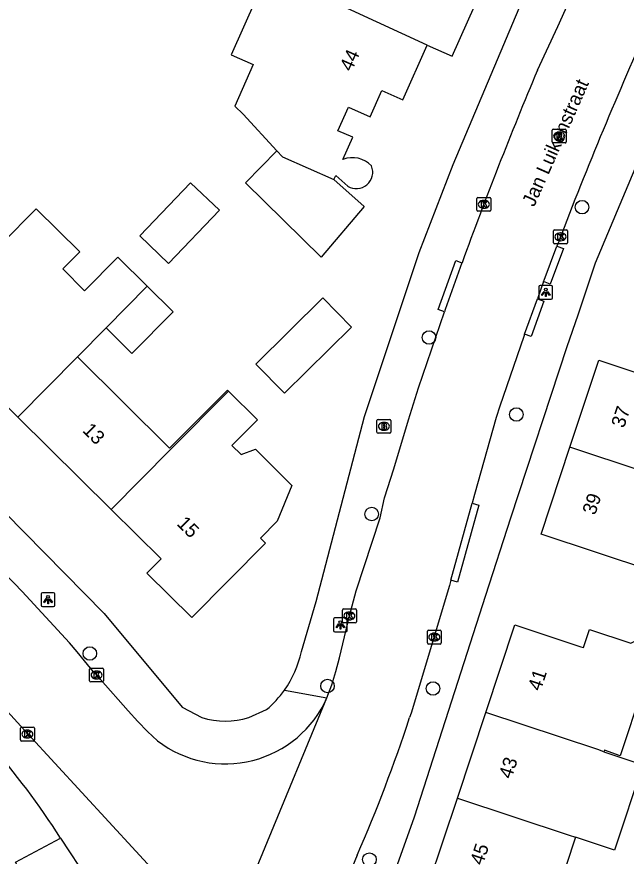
# Model space of a CAD drawing. Extents: x 160356 to 161355, y 381727 to 382845.
# Drawn here: x 160941.1 to 160985, y 382168.2 to 382228.8 of the extents above; entities that cross this region are included whole.
import ezdxf

# ---------------------------------------------------------------- set-up
doc = ezdxf.new("R2010")
doc.units = 0
for name, color, linetype in [('IMGEO_Boom', 7, 'Continuous'), ('IMGEO_Brandkraan', 7, 'Continuous'), ('IMGEO_Kolk', 7, 'Continuous'), ('IMGEO_Lichtpunt', 7, 'Continuous'), ('IMGEO_Openbare_ruimte_label', 7, 'Continuous'), ('IMGEO_Pand', 7, 'Continuous'), ('IMGEO_Pand_nummerreeks', 7, 'Continuous'), ('IMGEO_Rijbaan_lokaal_open', 7, 'Continuous'), ('IMGEO_Rioolput', 7, 'Continuous'), ('IMGEO_Voetpad_open', 7, 'Continuous')]:
    doc.layers.add(name, color=color, linetype=linetype)

msp = doc.modelspace()

# ---------------------------------------------------------------- linework, layer by layer
at = {"layer": 'IMGEO_Boom'}
for centre in [(160981.803, 382215.042), (160970.771, 382205.642), (160977.071, 382200.087), (160966.641, 382192.908), (160946.32, 382182.85), (160963.455, 382180.505), (160971.059, 382180.323), (160966.476, 382167.985)]:
    msp.add_circle(centre, 0.489, dxfattribs=at)
at = {"layer": 'IMGEO_Brandkraan'}
for p, q in [((160967.021, 382198.812), (160967.021, 382199.664)), ((160967.096, 382199.738), (160967.948, 382199.738)), ((160967.509, 382199.518), (160967.534, 382199.518)), ((160968.022, 382199.664), (160968.022, 382198.812)), ((160967.532, 382198.958), (160967.507, 382198.958)), ((160967.948, 382198.738), (160967.096, 382198.738))]:
    msp.add_line(p, q, dxfattribs=at)
for points in [[(160967.021, 382198.812), (160967.021, 382199.664)], [(160967.096, 382199.738), (160967.948, 382199.738)], [(160967.369, 382199.438), (160967.369, 382199.038), (160967.582, 382199.038)], [(160967.6, 382199.438), (160967.369, 382199.438)], [(160968.022, 382199.664), (160968.022, 382198.812)], [(160967.548, 382199.357), (160967.494, 382199.357), (160967.494, 382199.281)], [(160967.494, 382199.281), (160967.547, 382199.281)], [(160967.556, 382199.205), (160967.494, 382199.205), (160967.494, 382199.124)], [(160967.494, 382199.124), (160967.556, 382199.124)], [(160967.948, 382198.738), (160967.096, 382198.738)]]:
    msp.add_lwpolyline(points, dxfattribs=at)
for centre, radius, start, end in [((160967.098, 382199.662), 0.0765, 91.55205, 178.44795), ((160967.098, 382199.662), 0.0765, 91.55205, 178.44795), ((160967.604, 382199.293), 0.145, 59.4692, 91.53667), ((160967.629, 382199.34), 0.0922, 285.51372, 58.15012), ((160967.946, 382199.662), 0.0765, 1.55205, 88.44795), ((160967.946, 382199.662), 0.0765, 1.55205, 88.44795), ((160967.098, 382198.814), 0.0765, 181.55205, 268.44795), ((160967.098, 382198.814), 0.0765, 181.55205, 268.44795), ((160967.549, 382199.319), 0.0379, 267.82845, 90.93552), ((160967.557, 382199.164), 0.0404, 269.87594, 90.50774), ((160967.588, 382199.289), 0.251, 268.66757, 293.53466), ((160967.634, 382199.148), 0.105, 301.31148, 78.98903), ((160967.946, 382198.814), 0.0765, 271.55205, 358.44795), ((160967.946, 382198.814), 0.0765, 271.55205, 358.44795)]:
    msp.add_arc(centre, radius, start, end, dxfattribs=at)
for centre, major_axis, ratio, start_param, end_param in [((160967.508, 382199.238), (-0.387, 0.002), 0.722429, 4.712389, 7.853982), ((160967.533, 382199.238), (-0.39, 0.002), 0.717154, 1.570796, 4.712389)]:
    msp.add_ellipse(centre, major_axis=major_axis, ratio=ratio, start_param=start_param, end_param=end_param, dxfattribs=at)
at = {"layer": 'IMGEO_Kolk'}
for p, q in [((160974.298, 382215.75), (160975.15, 382215.75)), ((160974.223, 382214.824), (160974.223, 382215.676)), ((160974.711, 382215.53), (160974.736, 382215.53)), ((160975.224, 382215.676), (160975.224, 382214.824)), ((160975.15, 382214.75), (160974.298, 382214.75)), ((160974.734, 382214.97), (160974.709, 382214.97)), ((160979.749, 382212.479), (160979.749, 382213.331)), ((160979.824, 382213.405), (160980.676, 382213.405)), ((160980.75, 382213.331), (160980.75, 382212.479)), ((160980.237, 382213.185), (160980.262, 382213.185)), ((160980.676, 382212.405), (160979.824, 382212.405)), ((160980.26, 382212.625), (160980.235, 382212.625)), ((160964.607, 382186.061), (160965.459, 382186.061)), ((160964.532, 382185.135), (160964.532, 382185.987)), ((160965.02, 382185.841), (160965.045, 382185.841)), ((160965.533, 382185.987), (160965.533, 382185.135)), ((160965.459, 382185.061), (160964.607, 382185.061)), ((160965.043, 382185.281), (160965.018, 382185.281)), ((160970.652, 382183.609), (160970.652, 382184.461)), ((160970.727, 382184.535), (160971.579, 382184.535)), ((160971.14, 382184.315), (160971.165, 382184.315)), ((160971.653, 382184.461), (160971.653, 382183.609)), ((160971.163, 382183.755), (160971.138, 382183.755)), ((160971.579, 382183.535), (160970.727, 382183.535)), ((160946.305, 382180.874), (160946.305, 382181.726)), ((160946.38, 382181.8), (160947.232, 382181.8)), ((160946.793, 382181.58), (160946.818, 382181.58)), ((160947.306, 382181.726), (160947.306, 382180.874)), ((160947.232, 382180.8), (160946.38, 382180.8)), ((160946.816, 382181.02), (160946.791, 382181.02)), ((160941.318, 382176.613), (160941.318, 382177.465)), ((160941.393, 382177.539), (160942.245, 382177.539)), ((160941.806, 382177.319), (160941.831, 382177.319)), ((160942.319, 382177.465), (160942.319, 382176.613)), ((160942.245, 382176.539), (160941.393, 382176.539)), ((160941.829, 382176.759), (160941.804, 382176.759))]:
    msp.add_line(p, q, dxfattribs=at)
for points in [[(160974.298, 382215.75), (160975.15, 382215.75)], [(160974.223, 382214.824), (160974.223, 382215.676)], [(160974.544, 382215.45), (160974.667, 382215.45), (160974.667, 382215.299), (160974.797, 382215.45), (160974.961, 382215.45), (160974.815, 382215.299), (160974.968, 382215.05), (160974.816, 382215.05), (160974.731, 382215.214), (160974.667, 382215.147), (160974.667, 382215.05), (160974.544, 382215.05), (160974.544, 382215.45)], [(160975.224, 382215.676), (160975.224, 382214.824)], [(160975.15, 382214.75), (160974.298, 382214.75)], [(160979.749, 382212.479), (160979.749, 382213.331)], [(160979.824, 382213.405), (160980.676, 382213.405)], [(160980.75, 382213.331), (160980.75, 382212.479)], [(160980.07, 382213.105), (160980.193, 382213.105), (160980.193, 382212.954), (160980.323, 382213.105), (160980.487, 382213.105), (160980.341, 382212.954), (160980.494, 382212.705), (160980.342, 382212.705), (160980.257, 382212.869), (160980.193, 382212.802), (160980.193, 382212.705), (160980.07, 382212.705), (160980.07, 382213.105)], [(160980.676, 382212.405), (160979.824, 382212.405)], [(160964.607, 382186.061), (160965.459, 382186.061)], [(160964.532, 382185.135), (160964.532, 382185.987)], [(160964.853, 382185.761), (160964.976, 382185.761), (160964.976, 382185.61), (160965.106, 382185.761), (160965.27, 382185.761), (160965.124, 382185.61), (160965.277, 382185.361), (160965.125, 382185.361), (160965.04, 382185.525), (160964.976, 382185.458), (160964.976, 382185.361), (160964.853, 382185.361), (160964.853, 382185.761)], [(160965.533, 382185.987), (160965.533, 382185.135)], [(160965.459, 382185.061), (160964.607, 382185.061)], [(160970.652, 382183.609), (160970.652, 382184.461)], [(160970.727, 382184.535), (160971.579, 382184.535)], [(160971.653, 382184.461), (160971.653, 382183.609)], [(160970.973, 382184.235), (160971.096, 382184.235), (160971.096, 382184.084), (160971.226, 382184.235), (160971.39, 382184.235), (160971.244, 382184.084), (160971.397, 382183.835), (160971.245, 382183.835), (160971.16, 382183.999), (160971.096, 382183.932), (160971.096, 382183.835), (160970.973, 382183.835), (160970.973, 382184.235)], [(160971.579, 382183.535), (160970.727, 382183.535)], [(160946.305, 382180.874), (160946.305, 382181.726)], [(160946.38, 382181.8), (160947.232, 382181.8)], [(160946.626, 382181.5), (160946.749, 382181.5), (160946.749, 382181.349), (160946.879, 382181.5), (160947.043, 382181.5), (160946.897, 382181.349), (160947.05, 382181.1), (160946.898, 382181.1), (160946.813, 382181.264), (160946.749, 382181.197), (160946.749, 382181.1), (160946.626, 382181.1), (160946.626, 382181.5)], [(160947.306, 382181.726), (160947.306, 382180.874)], [(160947.232, 382180.8), (160946.38, 382180.8)], [(160941.318, 382176.613), (160941.318, 382177.465)], [(160941.393, 382177.539), (160942.245, 382177.539)], [(160941.639, 382177.239), (160941.762, 382177.239), (160941.762, 382177.088), (160941.892, 382177.239), (160942.056, 382177.239), (160941.91, 382177.088), (160942.063, 382176.839), (160941.911, 382176.839), (160941.826, 382177.003), (160941.762, 382176.936), (160941.762, 382176.839), (160941.639, 382176.839), (160941.639, 382177.239)], [(160942.319, 382177.465), (160942.319, 382176.613)], [(160942.245, 382176.539), (160941.393, 382176.539)]]:
    msp.add_lwpolyline(points, dxfattribs=at)
for centre, start, end in [((160974.3, 382215.674), 91.55205, 178.44795), ((160974.3, 382215.674), 91.55205, 178.44795), ((160975.148, 382215.674), 1.55205, 88.44795), ((160975.148, 382215.674), 1.55205, 88.44795), ((160974.3, 382214.826), 181.55205, 268.44795), ((160974.3, 382214.826), 181.55205, 268.44795), ((160975.148, 382214.826), 271.55205, 358.44795), ((160975.148, 382214.826), 271.55205, 358.44795), ((160979.826, 382213.329), 91.55205, 178.44795), ((160979.826, 382213.329), 91.55205, 178.44795), ((160980.674, 382213.329), 1.55205, 88.44795), ((160980.674, 382213.329), 1.55205, 88.44795), ((160979.826, 382212.481), 181.55205, 268.44795), ((160979.826, 382212.481), 181.55205, 268.44795), ((160980.674, 382212.481), 271.55205, 358.44795), ((160980.674, 382212.481), 271.55205, 358.44795), ((160964.609, 382185.985), 91.55205, 178.44795), ((160964.609, 382185.985), 91.55205, 178.44795), ((160965.457, 382185.985), 1.55205, 88.44795), ((160965.457, 382185.985), 1.55205, 88.44795), ((160964.609, 382185.137), 181.55205, 268.44795), ((160964.609, 382185.137), 181.55205, 268.44795), ((160965.457, 382185.137), 271.55205, 358.44795), ((160965.457, 382185.137), 271.55205, 358.44795), ((160970.729, 382184.459), 91.55205, 178.44795), ((160970.729, 382184.459), 91.55205, 178.44795), ((160971.577, 382184.459), 1.55205, 88.44795), ((160971.577, 382184.459), 1.55205, 88.44795), ((160970.729, 382183.611), 181.55205, 268.44795), ((160970.729, 382183.611), 181.55205, 268.44795), ((160971.577, 382183.611), 271.55205, 358.44795), ((160971.577, 382183.611), 271.55205, 358.44795), ((160946.382, 382181.724), 91.55205, 178.44795), ((160946.382, 382181.724), 91.55205, 178.44795), ((160947.23, 382181.724), 1.55205, 88.44795), ((160947.23, 382181.724), 1.55205, 88.44795), ((160946.382, 382180.876), 181.55205, 268.44795), ((160946.382, 382180.876), 181.55205, 268.44795), ((160947.23, 382180.876), 271.55205, 358.44795), ((160947.23, 382180.876), 271.55205, 358.44795), ((160941.395, 382177.463), 91.55205, 178.44795), ((160941.395, 382177.463), 91.55205, 178.44795), ((160942.243, 382177.463), 1.55205, 88.44795), ((160942.243, 382177.463), 1.55205, 88.44795), ((160941.395, 382176.615), 181.55205, 268.44795), ((160941.395, 382176.615), 181.55205, 268.44795), ((160942.243, 382176.615), 271.55205, 358.44795), ((160942.243, 382176.615), 271.55205, 358.44795)]:
    msp.add_arc(centre, 0.0765, start, end, dxfattribs=at)
for centre, major_axis, ratio, start_param, end_param in [((160974.71, 382215.25), (-0.387, 0.002), 0.722429, 4.712389, 7.853982), ((160974.735, 382215.25), (-0.39, 0.002), 0.717154, 1.570796, 4.712389), ((160980.236, 382212.905), (-0.387, 0.002), 0.722429, 4.712389, 7.853982), ((160980.261, 382212.905), (-0.39, 0.002), 0.717154, 1.570796, 4.712389), ((160965.019, 382185.561), (-0.387, 0.002), 0.722429, 4.712389, 7.853982), ((160965.044, 382185.561), (-0.39, 0.002), 0.717154, 1.570796, 4.712389), ((160971.139, 382184.035), (-0.387, 0.002), 0.722429, 4.712389, 7.853982), ((160971.164, 382184.035), (-0.39, 0.002), 0.717154, 1.570796, 4.712389), ((160946.792, 382181.3), (-0.387, 0.002), 0.722429, 4.712389, 7.853982), ((160946.817, 382181.3), (-0.39, 0.002), 0.717154, 1.570796, 4.712389), ((160941.805, 382177.039), (-0.387, 0.002), 0.722429, 4.712389, 7.853982), ((160941.83, 382177.039), (-0.39, 0.002), 0.717154, 1.570796, 4.712389)]:
    msp.add_ellipse(centre, major_axis=major_axis, ratio=ratio, start_param=start_param, end_param=end_param, dxfattribs=at)
at = {"layer": 'IMGEO_Lichtpunt'}
for p, q in [((160978.687, 382209.307), (160978.687, 382208.5)), ((160978.687, 382209.307), (160978.687, 382208.5)), ((160979.589, 382209.402), (160978.781, 382209.402)), ((160979.589, 382209.402), (160978.781, 382209.402)), ((160979.683, 382208.5), (160979.683, 382209.307)), ((160979.683, 382208.5), (160979.683, 382209.307)), ((160978.781, 382208.406), (160979.589, 382208.406)), ((160978.781, 382208.406), (160979.589, 382208.406)), ((160942.805, 382187.142), (160942.805, 382186.335)), ((160942.805, 382187.142), (160942.805, 382186.335)), ((160943.707, 382187.237), (160942.899, 382187.237)), ((160943.707, 382187.237), (160942.899, 382187.237)), ((160943.801, 382186.335), (160943.801, 382187.142)), ((160943.801, 382186.335), (160943.801, 382187.142)), ((160942.899, 382186.241), (160943.707, 382186.241)), ((160942.899, 382186.241), (160943.707, 382186.241)), ((160963.88, 382185.318), (160963.88, 382184.511)), ((160963.88, 382185.318), (160963.88, 382184.511)), ((160964.782, 382185.413), (160963.974, 382185.413)), ((160964.782, 382185.413), (160963.974, 382185.413)), ((160964.876, 382184.511), (160964.876, 382185.318)), ((160964.876, 382184.511), (160964.876, 382185.318)), ((160963.974, 382184.417), (160964.782, 382184.417)), ((160963.974, 382184.417), (160964.782, 382184.417))]:
    msp.add_line(p, q, dxfattribs=at)
for points in [[(160979.061, 382208.971), (160979.1, 382208.943), (160978.912, 382208.681), (160978.874, 382208.708), (160979.061, 382208.971)], [(160979.163, 382208.923), (160979.21, 382208.923), (160979.21, 382208.601), (160979.163, 382208.601), (160979.163, 382208.923)], [(160979.273, 382208.943), (160979.311, 382208.97), (160979.498, 382208.708), (160979.459, 382208.68), (160979.273, 382208.943)], [(160943.179, 382186.806), (160943.218, 382186.778), (160943.03, 382186.516), (160942.992, 382186.543), (160943.179, 382186.806)], [(160943.281, 382186.758), (160943.328, 382186.758), (160943.328, 382186.436), (160943.281, 382186.436), (160943.281, 382186.758)], [(160943.391, 382186.778), (160943.429, 382186.805), (160943.616, 382186.543), (160943.577, 382186.515), (160943.391, 382186.778)], [(160964.254, 382184.982), (160964.293, 382184.954), (160964.105, 382184.692), (160964.067, 382184.719), (160964.254, 382184.982)], [(160964.356, 382184.934), (160964.403, 382184.934), (160964.403, 382184.612), (160964.356, 382184.612), (160964.356, 382184.934)], [(160964.466, 382184.954), (160964.504, 382184.981), (160964.691, 382184.719), (160964.652, 382184.691), (160964.466, 382184.954)]]:
    msp.add_lwpolyline(points, dxfattribs=at)
for centre in [(160979.186, 382209.105), (160943.304, 382186.94), (160964.379, 382185.116)]:
    msp.add_circle(centre, 0.0994, dxfattribs=at)
for centre, start, end in [((160978.781, 382209.307), 90, 180), ((160978.781, 382209.307), 90, 180), ((160979.589, 382209.307), 0, 90), ((160979.589, 382209.307), 0, 90), ((160978.781, 382208.5), 180, 270), ((160978.781, 382208.5), 180, 270), ((160979.589, 382208.5), 270, 0), ((160979.589, 382208.5), 270, 360), ((160942.899, 382187.142), 90, 180), ((160942.899, 382187.142), 90, 180), ((160943.707, 382187.142), 0, 90), ((160943.707, 382187.142), 0, 90), ((160942.899, 382186.335), 180, 270), ((160942.899, 382186.335), 180, 270), ((160943.707, 382186.335), 270, 0), ((160943.707, 382186.335), 270, 360), ((160963.974, 382185.318), 90, 180), ((160963.974, 382185.318), 90, 180), ((160964.782, 382185.318), 0, 90), ((160964.782, 382185.318), 0, 90), ((160963.974, 382184.511), 180, 270), ((160963.974, 382184.511), 180, 270), ((160964.782, 382184.511), 270, 0), ((160964.782, 382184.511), 270, 360)]:
    msp.add_arc(centre, 0.0946, start, end, dxfattribs=at)
at = {"layer": 'IMGEO_Pand'}
for points in [[(160961.508, 382230.957), (160959.183, 382232.032), (160956.508, 382226.036), (160958.101, 382225.324), (160956.772, 382222.327), (160957.378, 382221.745), (160959.812, 382219.102)], [(160970.643, 382226.733), (160972.431, 382225.934), (160975.161, 382232.042)], [(160970.643, 382226.733), (160961.508, 382230.957)], [(160964.568, 382218.487), (160965.271, 382220.083), (160964.201, 382220.561), (160964.959, 382222.259), (160966.518, 382221.562), (160967.366, 382223.459), (160968.875, 382222.777), (160970.643, 382226.733)], [(160963.915, 382217.028), (160966.09, 382215.095), (160963.003, 382211.432), (160957.547, 382216.792), (160959.812, 382219.102)], [(160959.812, 382219.102), (160960.197, 382218.684), (160963.915, 382217.028)], [(160963.915, 382217.028), (160964.056, 382217.32), (160964.907, 382216.555)], [(160953.58, 382216.808), (160955.662, 382214.821), (160952, 382210.982), (160949.917, 382212.969), (160953.58, 382216.808)], [(160941.122, 382199.904), (160937.447, 382203.539), (160936.499, 382202.581), (160933.337, 382205.711), (160936.855, 382209.265), (160939.982, 382212.423), (160942.459, 382214.925), (160945.592, 382211.824), (160944.364, 382210.584), (160945.946, 382209.018), (160948.341, 382211.437), (160950.46, 382209.34)], [(160950.46, 382209.34), (160952.323, 382207.495), (160949.357, 382204.5), (160947.494, 382206.344)], [(160947.494, 382206.344), (160950.46, 382209.34)], [(160963.127, 382208.492), (160965.191, 382206.399), (160960.349, 382201.624), (160958.285, 382203.718), (160963.127, 382208.492)], [(160947.494, 382206.344), (160945.42, 382204.249)], [(160980.93, 382197.737), (160983.009, 382204.013), (160985.829, 382203.078), (160986.876, 382206.239)], [(160941.122, 382199.904), (160945.42, 382204.249)], [(160945.42, 382204.249), (160952.069, 382197.657), (160956.243, 382201.855), (160956.32, 382201.78)], [(160956.32, 382201.78), (160958.409, 382199.711), (160956.565, 382197.849), (160957.226, 382197.195), (160958.255, 382197.581), (160960.884, 382194.977), (160959.821, 382192.386), (160958.624, 382191.177), (160958.986, 382190.818), (160953.667, 382185.445), (160950.433, 382188.646), (160951.456, 382189.679), (160947.852, 382193.244)], [(160956.32, 382201.78), (160952.149, 382197.588), (160947.852, 382193.244)], [(160947.852, 382193.244), (160941.122, 382199.904)], [(160991.436, 382194.257), (160990.762, 382192.006), (160990.646, 382191.617), (160990.552, 382191.302), (160993.453, 382190.341), (160991.763, 382185.244), (160991.675, 382184.979), (160986.16, 382186.807), (160986.826, 382188.82), (160978.851, 382191.46), (160980.93, 382197.737)], [(160991.436, 382194.257), (160980.93, 382197.737)], [(160974.863, 382178.597), (160976.961, 382184.916), (160981.707, 382183.341), (160981.916, 382183.272), (160982.351, 382184.582), (160985.313, 382183.599), (160986.489, 382184.19), (160987.97, 382183.698), (160988.668, 382182.309), (160988.176, 382180.829), (160986.787, 382180.132), (160986.171, 382180.336), (160984.559, 382175.478), (160983.422, 382175.879), (160983.381, 382175.755)], [(160972.813, 382172.423), (160974.863, 382178.597)], [(160983.381, 382175.755), (160982.931, 382175.918), (160974.863, 382178.597)], [(160983.381, 382175.755), (160986.185, 382174.824), (160984.143, 382168.664), (160981.338, 382169.594)], [(160970.764, 382166.251), (160972.813, 382172.423)], [(160972.813, 382172.423), (160980.884, 382169.745), (160981.338, 382169.594)], [(160937.409, 382159.172), (160943.711, 382162.502), (160940.965, 382167.81), (160944.211, 382169.542)], [(160981.338, 382169.594), (160979.286, 382163.403)]]:
    msp.add_lwpolyline(points, dxfattribs=at)
for centre, radius, start, end in [((160965.249, 382216.735), 1.88, 42.82736, 111.25654), ((160965.526, 382217.569), 1.188, 238.56847, 21.97286), ((160895.36, 382138.16), 58.062, 32.71707, 41.16738)]:
    msp.add_arc(centre, radius, start, end, dxfattribs=at)
at = {"layer": 'IMGEO_Rijbaan_lokaal_open'}
for points in [[(160978.591, 382224.931), (160980.069, 382228.082), (160981.916, 382232.21), (160984.499, 382237.775), (160986.613, 382242.205), (160988.024, 382245.008), (160989.869, 382248.566), (160990.118, 382249.025)], [(160979.035, 382209.672), (160979.074, 382209.779), (160979.992, 382212.228)], [(160980.12, 382212.563), (160979.992, 382212.228)], [(160973.149, 382211.034), (160971.943, 382207.673), (160971.877, 382207.486)], [(160979.035, 382209.672), (160978.581, 382208.437)], [(160977.663, 382205.882), (160978.581, 382208.437)], [(160963.411, 382179.643), (160963.768, 382180.589), (160964.049, 382181.54), (160964.315, 382182.534), (160965.032, 382185.561), (160965.508, 382187.375), (160967.246, 382192.624), (160967.554, 382194.075), (160968.237, 382196.16), (160969.304, 382199.702), (160970.007, 382202.018), (160971.877, 382207.486)], [(160977.663, 382205.882), (160977.605, 382205.721), (160975.876, 382200.688), (160975.608, 382199.883), (160974.042, 382194.311), (160973.875, 382193.686)], [(160972.343, 382188.133), (160973.875, 382193.686)], [(160972.343, 382188.133), (160972.237, 382187.762), (160969.473, 382178.544), (160969.37, 382178.228)], [(160951.209, 382176.548), (160950.465, 382177.215), (160949.77, 382177.948), (160949.072, 382178.713), (160947.086, 382180.966), (160946.808, 382181.301), (160946.682, 382181.396), (160945.404, 382182.979)], [(160939.358, 382179.768), (160941.846, 382177.047), (160951.591, 382166.481), (160953.182, 382164.756)], [(160954.521, 382158.109), (160963.411, 382179.643)], [(160965.596, 382168.315), (160960.736, 382156.505), (160960.219, 382155.309)]]:
    msp.add_lwpolyline(points, dxfattribs=at)
for centre, radius, start, end in [((161255.194, 382107.577), 294.428, 155.73997, 159.1099), ((161274.139, 382101.182), 320.409, 157.28039, 159.94945), ((160814.054, 382066.802), 175.357, 41.49225, 50.27836), ((160956.091, 382182.902), 8.013, 232.46265, 336.00283), ((160864.377, 382212.525), 110.453, 336.40537, 341.90975)]:
    msp.add_arc(centre, radius, start, end, dxfattribs=at)
at = {"layer": 'IMGEO_Rioolput'}
for p, q in [((160979.656, 382219.748), (160979.656, 382220.6)), ((160979.731, 382220.674), (160980.583, 382220.674)), ((160980.657, 382220.6), (160980.657, 382219.748)), ((160980.144, 382220.454), (160980.169, 382220.454)), ((160980.583, 382219.674), (160979.731, 382219.674)), ((160980.167, 382219.894), (160980.142, 382219.894))]:
    msp.add_line(p, q, dxfattribs=at)
for points in [[(160979.656, 382219.748), (160979.656, 382220.6)], [(160979.731, 382220.674), (160980.583, 382220.674)], [(160980.657, 382220.6), (160980.657, 382219.748)], [(160980.245, 382220.372), (160979.993, 382220.374), (160979.993, 382219.974)], [(160979.993, 382219.974), (160980.117, 382219.974), (160980.117, 382220.136), (160980.128, 382220.136)], [(160980.171, 382220.293), (160980.117, 382220.293), (160980.117, 382220.212)], [(160980.117, 382220.212), (160980.169, 382220.212)], [(160980.175, 382220.107), (160980.246, 382219.974), (160980.386, 382219.974), (160980.321, 382220.1)], [(160980.583, 382219.674), (160979.731, 382219.674)]]:
    msp.add_lwpolyline(points, dxfattribs=at)
for centre, radius, start, end in [((160979.733, 382220.598), 0.0765, 91.55205, 178.44795), ((160979.733, 382220.598), 0.0765, 91.55205, 178.44795), ((160980.581, 382220.598), 0.0765, 1.55205, 88.44795), ((160980.581, 382220.598), 0.0765, 1.55205, 88.44795), ((160980.127, 382220.083), 0.0533, 26.02933, 88.69889), ((160980.153, 382220.401), 0.19, 274.7715, 282.96867), ((160980.177, 382220.197), 0.0964, 77.00612, 93.18647), ((160980.191, 382220.254), 0.0378, 276.66336, 79.67722), ((160980.244, 382220.262), 0.109, 350.36119, 89.41601), ((160980.242, 382220.262), 0.112, 277.58423, 350.98172), ((160980.226, 382220.047), 0.108, 29.51342, 73.79051), ((160979.733, 382219.75), 0.0765, 181.55205, 268.44795), ((160979.733, 382219.75), 0.0765, 181.55205, 268.44795), ((160980.581, 382219.75), 0.0765, 271.55205, 358.44795), ((160980.581, 382219.75), 0.0765, 271.55205, 358.44795)]:
    msp.add_arc(centre, radius, start, end, dxfattribs=at)
for centre, major_axis, ratio, start_param, end_param in [((160980.143, 382220.174), (-0.387, 0.002), 0.722429, 4.712389, 7.853982), ((160980.168, 382220.174), (-0.39, 0.002), 0.717154, 1.570796, 4.712389)]:
    msp.add_ellipse(centre, major_axis=major_axis, ratio=ratio, start_param=start_param, end_param=end_param, dxfattribs=at)
at = {"layer": 'IMGEO_Voetpad_open'}
for points in [[(160961.568, 382182.994), (160962.648, 382186.604), (160966.122, 382199.939), (160970.065, 382211.776), (160972.505, 382218.123), (160980.003, 382235.908), (160983.76, 382243.716), (160987.119, 382250), (160999.031, 382272.284)], [(160963.354, 382154.785), (160966.038, 382160.763), (160969.735, 382171.08), (160974.867, 382187.058), (160976.659, 382192.637), (160980.74, 382204.987), (160981.516, 382207.281), (160982.126, 382209.084), (160982.785, 382211.031), (160989.581, 382227.212), (160990.356, 382228.781), (160991.372, 382230.837), (160997.29, 382242.813), (161000, 382247.993), (161001.05, 382250), (161010.718, 382268.477)], [(160899.959, 382225.424), (160914.904, 382214.884), (160933.74, 382199.155), (160940.193, 382193.026), (160947.35, 382185.726), (160952.971, 382178.985), (160954.398, 382178.232)], [(160979.992, 382212.228), (160980.46, 382212.053), (160979.502, 382209.497), (160979.035, 382209.672)], [(160971.877, 382207.486), (160971.426, 382207.669), (160972.696, 382211.185), (160973.149, 382211.034)], [(160978.581, 382208.437), (160979.051, 382208.268), (160978.132, 382205.713), (160977.663, 382205.882)], [(160973.875, 382193.686), (160974.356, 382193.554), (160972.824, 382188.001), (160972.343, 382188.133)], [(160960.347, 382180.204), (160963.411, 382179.643)], [(160957.771, 382178.227), (160959.064, 382178.807)], [(160944.211, 382169.542), (160946.191, 382166.51)]]:
    msp.add_lwpolyline(points, dxfattribs=at)
for centre, radius, start, end in [((160954.204, 382184.554), 7.527, 324.69278, 348.03554), ((160954.223, 382184.541), 7.504, 310.17521, 324.69627), ((160956.093, 382183.69), 5.715, 252.7522, 287.07794)]:
    msp.add_arc(centre, radius, start, end, dxfattribs=at)

# ---------------------------------------------------------------- texts
at = {"layer": 'IMGEO_Openbare_ruimte_label'}
msp.add_text('Jan Luikenstraat', height=1, rotation=66.1771, dxfattribs=at).set_placement((160978.351, 382215.013))
at = {"layer": 'IMGEO_Pand_nummerreeks'}
for s, rotation, p in [('44', 65.91306, (160965.191, 382224.769)), ('37', 71.67129, (160984.823, 382199.059)), ('13', 315.30632, (160945.737, 382198.882)), ('39', 71.67129, (160982.744, 382192.782)), ('15', 315.30632, (160952.539, 382192.152)), ('41', 71.63349, (160978.815, 382180.09)), ('43', 71.63118, (160976.71, 382173.752)), ('45', 71.63118, (160974.642, 382167.522))]:
    msp.add_text(s, height=1, rotation=rotation, dxfattribs=at).set_placement(p)

doc.saveas('drawing.dxf')
